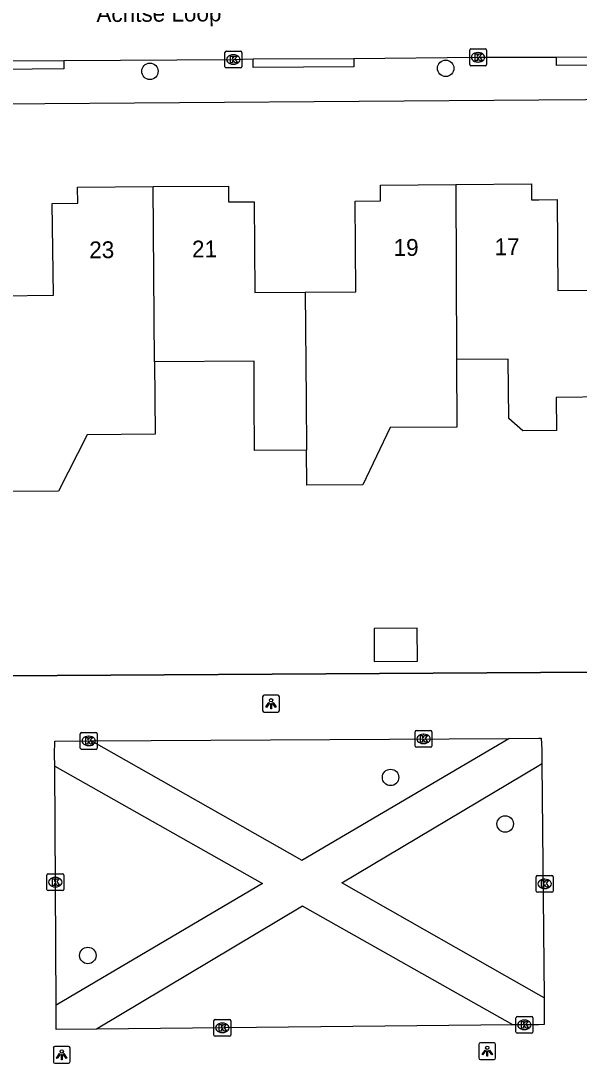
# Model space of a CAD drawing. Extents: x 157321 to 158827, y 386650 to 388532.
# Drawn here: x 157969.2 to 158002.4, y 387537.1 to 387599.1 of the extents above; entities that cross this region are included whole.
import ezdxf

# ---------------------------------------------------------------- set-up
doc = ezdxf.new("R2010")
doc.units = 0
for name, color, linetype in [('IMGEO_Boom', 7, 'Continuous'), ('IMGEO_Kolk', 7, 'Continuous'), ('IMGEO_Lichtpunt', 7, 'Continuous'), ('IMGEO_Muur', 7, 'Continuous'), ('IMGEO_Openbare_ruimte_label', 7, 'Continuous'), ('IMGEO_Pand', 7, 'Continuous'), ('IMGEO_Pand_nummerreeks', 7, 'Continuous'), ('IMGEO_Rijbaan_lokaal_open', 7, 'Continuous'), ('IMGEO_Voetpad_halfverhard', 7, 'Continuous'), ('IMGEO_Voetpad_open', 7, 'Continuous')]:
    doc.layers.add(name, color=color, linetype=linetype)

msp = doc.modelspace()

# ---------------------------------------------------------------- linework, layer by layer
at = {"layer": 'IMGEO_Boom'}
for centre in [(157976.887, 387596.107), (157994.47, 387596.285), (157991.193, 387554.133), (157998.007, 387551.368), (157973.196, 387543.549)]:
    msp.add_circle(centre, 0.489, dxfattribs=at)
at = {"layer": 'IMGEO_Kolk'}
for p, q in [((157981.349, 387596.381), (157981.349, 387597.233)), ((157981.424, 387597.307), (157982.276, 387597.307)), ((157981.837, 387597.087), (157981.862, 387597.087)), ((157982.35, 387597.233), (157982.35, 387596.381)), ((157995.895, 387596.512), (157995.895, 387597.364)), ((157995.97, 387597.438), (157996.822, 387597.438)), ((157996.383, 387597.218), (157996.408, 387597.218)), ((157996.896, 387597.364), (157996.896, 387596.512)), ((157982.276, 387596.307), (157981.424, 387596.307)), ((157981.86, 387596.527), (157981.835, 387596.527)), ((157996.822, 387596.438), (157995.97, 387596.438)), ((157996.406, 387596.658), (157996.381, 387596.658)), ((157972.749, 387555.876), (157972.749, 387556.728)), ((157972.824, 387556.802), (157973.676, 387556.802)), ((157973.75, 387556.728), (157973.75, 387555.876)), ((157992.652, 387555.997), (157992.652, 387556.849)), ((157992.727, 387556.923), (157993.579, 387556.923)), ((157993.14, 387556.703), (157993.165, 387556.703)), ((157993.653, 387556.849), (157993.653, 387555.997)), ((157973.26, 387556.022), (157973.235, 387556.022)), ((157973.237, 387556.582), (157973.262, 387556.582)), ((157993.163, 387556.143), (157993.138, 387556.143)), ((157973.676, 387555.802), (157972.824, 387555.802)), ((157993.579, 387555.923), (157992.727, 387555.923)), ((157970.765, 387547.481), (157970.765, 387548.333)), ((157970.84, 387548.407), (157971.692, 387548.407)), ((157971.253, 387548.187), (157971.278, 387548.187)), ((157971.766, 387548.333), (157971.766, 387547.481)), ((157999.853, 387547.38), (157999.853, 387548.232)), ((157999.928, 387548.306), (158000.78, 387548.306)), ((158000.341, 387548.086), (158000.366, 387548.086)), ((158000.854, 387548.232), (158000.854, 387547.38)), ((157971.692, 387547.407), (157970.84, 387547.407)), ((157971.276, 387547.627), (157971.251, 387547.627)), ((158000.364, 387547.526), (158000.339, 387547.526)), ((158000.78, 387547.306), (157999.928, 387547.306)), ((157998.724, 387539.926), (157999.576, 387539.926)), ((157980.688, 387538.822), (157980.688, 387539.674)), ((157980.763, 387539.748), (157981.615, 387539.748)), ((157981.176, 387539.528), (157981.201, 387539.528)), ((157981.689, 387539.674), (157981.689, 387538.822)), ((157998.649, 387539), (157998.649, 387539.852)), ((157999.137, 387539.706), (157999.162, 387539.706)), ((157999.65, 387539.852), (157999.65, 387539)), ((157981.615, 387538.748), (157980.763, 387538.748)), ((157981.199, 387538.968), (157981.174, 387538.968)), ((157999.576, 387538.926), (157998.724, 387538.926)), ((157999.16, 387539.146), (157999.135, 387539.146))]:
    msp.add_line(p, q, dxfattribs=at)
for points in [[(157981.349, 387596.381), (157981.349, 387597.233)], [(157981.424, 387597.307), (157982.276, 387597.307)], [(157981.67, 387597.007), (157981.793, 387597.007), (157981.793, 387596.856), (157981.923, 387597.007), (157982.087, 387597.007), (157981.941, 387596.856), (157982.094, 387596.607), (157981.942, 387596.607), (157981.857, 387596.771), (157981.793, 387596.704), (157981.793, 387596.607), (157981.67, 387596.607), (157981.67, 387597.007)], [(157982.35, 387597.233), (157982.35, 387596.381)], [(157995.895, 387596.512), (157995.895, 387597.364)], [(157995.97, 387597.438), (157996.822, 387597.438)], [(157996.216, 387597.138), (157996.339, 387597.138), (157996.339, 387596.987), (157996.469, 387597.138), (157996.633, 387597.138), (157996.487, 387596.987), (157996.64, 387596.738), (157996.488, 387596.738), (157996.403, 387596.902), (157996.339, 387596.835), (157996.339, 387596.738), (157996.216, 387596.738), (157996.216, 387597.138)], [(157996.896, 387597.364), (157996.896, 387596.512)], [(157982.276, 387596.307), (157981.424, 387596.307)], [(157996.822, 387596.438), (157995.97, 387596.438)], [(157972.749, 387555.876), (157972.749, 387556.728)], [(157972.824, 387556.802), (157973.676, 387556.802)], [(157973.75, 387556.728), (157973.75, 387555.876)], [(157992.652, 387555.997), (157992.652, 387556.849)], [(157992.727, 387556.923), (157993.579, 387556.923)], [(157992.973, 387556.623), (157993.096, 387556.623), (157993.096, 387556.472), (157993.226, 387556.623), (157993.39, 387556.623), (157993.244, 387556.472), (157993.397, 387556.223), (157993.245, 387556.223), (157993.16, 387556.387), (157993.096, 387556.32), (157993.096, 387556.223), (157992.973, 387556.223), (157992.973, 387556.623)], [(157993.653, 387556.849), (157993.653, 387555.997)], [(157973.07, 387556.502), (157973.193, 387556.502), (157973.193, 387556.351), (157973.323, 387556.502), (157973.487, 387556.502), (157973.341, 387556.351), (157973.494, 387556.102), (157973.342, 387556.102), (157973.257, 387556.266), (157973.193, 387556.199), (157973.193, 387556.102), (157973.07, 387556.102), (157973.07, 387556.502)], [(157973.676, 387555.802), (157972.824, 387555.802)], [(157993.579, 387555.923), (157992.727, 387555.923)], [(157970.765, 387547.481), (157970.765, 387548.333)], [(157970.84, 387548.407), (157971.692, 387548.407)], [(157971.086, 387548.107), (157971.209, 387548.107), (157971.209, 387547.956), (157971.339, 387548.107), (157971.503, 387548.107), (157971.357, 387547.956), (157971.51, 387547.707), (157971.358, 387547.707), (157971.273, 387547.871), (157971.209, 387547.804), (157971.209, 387547.707), (157971.086, 387547.707), (157971.086, 387548.107)], [(157971.766, 387548.333), (157971.766, 387547.481)], [(157999.853, 387547.38), (157999.853, 387548.232)], [(157999.928, 387548.306), (158000.78, 387548.306)], [(158000.174, 387548.006), (158000.297, 387548.006), (158000.297, 387547.855), (158000.427, 387548.006), (158000.591, 387548.006), (158000.445, 387547.855), (158000.598, 387547.606), (158000.446, 387547.606), (158000.361, 387547.77), (158000.297, 387547.703), (158000.297, 387547.606), (158000.174, 387547.606), (158000.174, 387548.006)], [(158000.854, 387548.232), (158000.854, 387547.38)], [(157971.692, 387547.407), (157970.84, 387547.407)], [(158000.78, 387547.306), (157999.928, 387547.306)], [(157998.724, 387539.926), (157999.576, 387539.926)], [(157980.688, 387538.822), (157980.688, 387539.674)], [(157980.763, 387539.748), (157981.615, 387539.748)], [(157981.009, 387539.448), (157981.132, 387539.448), (157981.132, 387539.297), (157981.262, 387539.448), (157981.426, 387539.448), (157981.28, 387539.297), (157981.433, 387539.048), (157981.281, 387539.048), (157981.196, 387539.212), (157981.132, 387539.145), (157981.132, 387539.048), (157981.009, 387539.048), (157981.009, 387539.448)], [(157981.689, 387539.674), (157981.689, 387538.822)], [(157998.649, 387539), (157998.649, 387539.852)], [(157998.97, 387539.626), (157999.093, 387539.626), (157999.093, 387539.475), (157999.223, 387539.626), (157999.387, 387539.626), (157999.241, 387539.475), (157999.394, 387539.226), (157999.242, 387539.226), (157999.157, 387539.39), (157999.093, 387539.323), (157999.093, 387539.226), (157998.97, 387539.226), (157998.97, 387539.626)], [(157999.65, 387539.852), (157999.65, 387539)], [(157981.615, 387538.748), (157980.763, 387538.748)], [(157999.576, 387538.926), (157998.724, 387538.926)]]:
    msp.add_lwpolyline(points, dxfattribs=at)
for centre, start, end in [((157981.426, 387597.231), 91.55205, 178.44795), ((157981.426, 387597.231), 91.55205, 178.44795), ((157982.274, 387597.231), 1.55205, 88.44795), ((157982.274, 387597.231), 1.55205, 88.44795), ((157995.972, 387597.362), 91.55205, 178.44795), ((157995.972, 387597.362), 91.55205, 178.44795), ((157996.82, 387597.362), 1.55205, 88.44795), ((157996.82, 387597.362), 1.55205, 88.44795), ((157981.426, 387596.383), 181.55205, 268.44795), ((157981.426, 387596.383), 181.55205, 268.44795), ((157982.274, 387596.383), 271.55205, 358.44795), ((157982.274, 387596.383), 271.55205, 358.44795), ((157995.972, 387596.514), 181.55205, 268.44795), ((157995.972, 387596.514), 181.55205, 268.44795), ((157996.82, 387596.514), 271.55205, 358.44795), ((157996.82, 387596.514), 271.55205, 358.44795), ((157972.826, 387556.726), 91.55205, 178.44795), ((157972.826, 387556.726), 91.55205, 178.44795), ((157973.674, 387556.726), 1.55205, 88.44795), ((157973.674, 387556.726), 1.55205, 88.44795), ((157992.729, 387556.847), 91.55205, 178.44795), ((157992.729, 387556.847), 91.55205, 178.44795), ((157993.577, 387556.847), 1.55205, 88.44795), ((157993.577, 387556.847), 1.55205, 88.44795), ((157992.729, 387555.999), 181.55205, 268.44795), ((157992.729, 387555.999), 181.55205, 268.44795), ((157993.577, 387555.999), 271.55205, 358.44795), ((157993.577, 387555.999), 271.55205, 358.44795), ((157972.826, 387555.878), 181.55205, 268.44795), ((157972.826, 387555.878), 181.55205, 268.44795), ((157973.674, 387555.878), 271.55205, 358.44795), ((157973.674, 387555.878), 271.55205, 358.44795), ((157970.842, 387548.331), 91.55205, 178.44795), ((157970.842, 387548.331), 91.55205, 178.44795), ((157971.69, 387548.331), 1.55205, 88.44795), ((157971.69, 387548.331), 1.55205, 88.44795), ((157999.93, 387548.23), 91.55205, 178.44795), ((157999.93, 387548.23), 91.55205, 178.44795), ((158000.778, 387548.23), 1.55205, 88.44795), ((158000.778, 387548.23), 1.55205, 88.44795), ((157970.842, 387547.483), 181.55205, 268.44795), ((157970.842, 387547.483), 181.55205, 268.44795), ((157971.69, 387547.483), 271.55205, 358.44795), ((157971.69, 387547.483), 271.55205, 358.44795), ((157999.93, 387547.382), 181.55205, 268.44795), ((157999.93, 387547.382), 181.55205, 268.44795), ((158000.778, 387547.382), 271.55205, 358.44795), ((158000.778, 387547.382), 271.55205, 358.44795), ((157998.726, 387539.85), 91.55205, 178.44795), ((157998.726, 387539.85), 91.55205, 178.44795), ((157999.574, 387539.85), 1.55205, 88.44795), ((157999.574, 387539.85), 1.55205, 88.44795), ((157980.765, 387539.672), 91.55205, 178.44795), ((157980.765, 387539.672), 91.55205, 178.44795), ((157981.613, 387539.672), 1.55205, 88.44795), ((157981.613, 387539.672), 1.55205, 88.44795), ((157980.765, 387538.824), 181.55205, 268.44795), ((157980.765, 387538.824), 181.55205, 268.44795), ((157981.613, 387538.824), 271.55205, 358.44795), ((157981.613, 387538.824), 271.55205, 358.44795), ((157998.726, 387539.002), 181.55205, 268.44795), ((157998.726, 387539.002), 181.55205, 268.44795), ((157999.574, 387539.002), 271.55205, 358.44795), ((157999.574, 387539.002), 271.55205, 358.44795)]:
    msp.add_arc(centre, 0.0765, start, end, dxfattribs=at)
for centre, major_axis, ratio, start_param, end_param in [((157981.836, 387596.807), (-0.387, 0.002), 0.722429, 4.712389, 7.853982), ((157981.861, 387596.807), (-0.39, 0.002), 0.717154, 1.570796, 4.712389), ((157996.382, 387596.938), (-0.387, 0.002), 0.722429, 4.712389, 7.853982), ((157996.407, 387596.938), (-0.39, 0.002), 0.717154, 1.570796, 4.712389), ((157993.139, 387556.423), (-0.387, 0.002), 0.722429, 4.712389, 7.853982), ((157993.164, 387556.423), (-0.39, 0.002), 0.717154, 1.570796, 4.712389), ((157973.236, 387556.302), (-0.387, 0.002), 0.722429, 4.712389, 7.853982), ((157973.261, 387556.302), (-0.39, 0.002), 0.717154, 1.570796, 4.712389), ((157971.252, 387547.907), (-0.387, 0.002), 0.722429, 4.712389, 7.853982), ((157971.277, 387547.907), (-0.39, 0.002), 0.717154, 1.570796, 4.712389), ((158000.34, 387547.806), (-0.387, 0.002), 0.722429, 4.712389, 7.853982), ((158000.365, 387547.806), (-0.39, 0.002), 0.717154, 1.570796, 4.712389), ((157981.175, 387539.248), (-0.387, 0.002), 0.722429, 4.712389, 7.853982), ((157981.2, 387539.248), (-0.39, 0.002), 0.717154, 1.570796, 4.712389), ((157999.136, 387539.426), (-0.387, 0.002), 0.722429, 4.712389, 7.853982), ((157999.161, 387539.426), (-0.39, 0.002), 0.717154, 1.570796, 4.712389)]:
    msp.add_ellipse(centre, major_axis=major_axis, ratio=ratio, start_param=start_param, end_param=end_param, dxfattribs=at)
at = {"layer": 'IMGEO_Lichtpunt'}
for p, q in [((157983.589, 387558.92), (157983.589, 387558.113)), ((157983.589, 387558.92), (157983.589, 387558.113)), ((157984.491, 387559.015), (157983.683, 387559.015)), ((157984.491, 387559.015), (157983.683, 387559.015)), ((157984.585, 387558.113), (157984.585, 387558.92)), ((157984.585, 387558.113), (157984.585, 387558.92)), ((157983.683, 387558.019), (157984.491, 387558.019)), ((157983.683, 387558.019), (157984.491, 387558.019)), ((157971.145, 387538.05), (157971.145, 387537.243)), ((157971.145, 387538.05), (157971.145, 387537.243)), ((157972.047, 387538.145), (157971.239, 387538.145)), ((157972.047, 387538.145), (157971.239, 387538.145)), ((157972.141, 387537.243), (157972.141, 387538.05)), ((157972.141, 387537.243), (157972.141, 387538.05)), ((157996.441, 387538.265), (157996.441, 387537.458)), ((157996.441, 387538.265), (157996.441, 387537.458)), ((157997.343, 387538.36), (157996.535, 387538.36)), ((157997.343, 387538.36), (157996.535, 387538.36)), ((157997.437, 387537.458), (157997.437, 387538.265)), ((157997.437, 387537.458), (157997.437, 387538.265)), ((157971.239, 387537.149), (157972.047, 387537.149)), ((157971.239, 387537.149), (157972.047, 387537.149)), ((157996.535, 387537.364), (157997.343, 387537.364)), ((157996.535, 387537.364), (157997.343, 387537.364))]:
    msp.add_line(p, q, dxfattribs=at)
for points in [[(157983.963, 387558.584), (157984.002, 387558.556), (157983.814, 387558.294), (157983.776, 387558.321), (157983.963, 387558.584)], [(157984.065, 387558.536), (157984.112, 387558.536), (157984.112, 387558.214), (157984.065, 387558.214), (157984.065, 387558.536)], [(157984.175, 387558.556), (157984.213, 387558.583), (157984.4, 387558.321), (157984.361, 387558.293), (157984.175, 387558.556)], [(157971.519, 387537.714), (157971.558, 387537.686), (157971.37, 387537.424), (157971.332, 387537.451), (157971.519, 387537.714)], [(157971.621, 387537.666), (157971.668, 387537.666), (157971.668, 387537.344), (157971.621, 387537.344), (157971.621, 387537.666)], [(157971.731, 387537.686), (157971.769, 387537.713), (157971.956, 387537.451), (157971.917, 387537.423), (157971.731, 387537.686)], [(157996.815, 387537.929), (157996.854, 387537.901), (157996.666, 387537.639), (157996.628, 387537.666), (157996.815, 387537.929)], [(157996.917, 387537.881), (157996.964, 387537.881), (157996.964, 387537.559), (157996.917, 387537.559), (157996.917, 387537.881)], [(157997.027, 387537.901), (157997.065, 387537.928), (157997.252, 387537.666), (157997.213, 387537.638), (157997.027, 387537.901)]]:
    msp.add_lwpolyline(points, dxfattribs=at)
for centre in [(157984.088, 387558.718), (157996.94, 387538.063), (157971.644, 387537.848)]:
    msp.add_circle(centre, 0.0994, dxfattribs=at)
for centre, start, end in [((157983.683, 387558.92), 90, 180), ((157983.683, 387558.92), 90, 180), ((157984.491, 387558.92), 0, 90), ((157984.491, 387558.92), 0, 90), ((157983.683, 387558.113), 180, 270), ((157983.683, 387558.113), 180, 270), ((157984.491, 387558.113), 270, 0), ((157984.491, 387558.113), 270, 360), ((157971.239, 387538.05), 90, 180), ((157971.239, 387538.05), 90, 180), ((157972.047, 387538.05), 0, 90), ((157972.047, 387538.05), 0, 90), ((157996.535, 387538.265), 90, 180), ((157996.535, 387538.265), 90, 180), ((157997.343, 387538.265), 0, 90), ((157997.343, 387538.265), 0, 90), ((157996.535, 387537.458), 180, 270), ((157996.535, 387537.458), 180, 270), ((157997.343, 387537.458), 270, 0), ((157997.343, 387537.458), 270, 360), ((157971.239, 387537.243), 180, 270), ((157971.239, 387537.243), 180, 270), ((157972.047, 387537.243), 270, 0), ((157972.047, 387537.243), 270, 360)]:
    msp.add_arc(centre, 0.0946, start, end, dxfattribs=at)
at = {"layer": 'IMGEO_Muur'}
msp.add_lwpolyline([(158019.271, 387560.48), (157968.192, 387560.166)], dxfattribs=at)
at = {"layer": 'IMGEO_Pand'}
for points in [[(157968.037, 387582.765), (157971.155, 387582.805), (157971.085, 387588.254), (157972.599, 387588.273), (157972.587, 387589.222), (157977.087, 387589.252)], [(157977.087, 387589.252), (157981.558, 387589.282), (157981.564, 387588.341), (157983.077, 387588.351), (157983.114, 387582.953), (157986.123, 387582.974)], [(157977.157, 387578.834), (157977.087, 387589.252)], [(157986.123, 387582.974), (157989.123, 387582.994), (157989.086, 387588.392), (157990.598, 387588.403), (157990.592, 387589.344), (157995.082, 387589.377)], [(157995.082, 387589.377), (157999.573, 387589.41), (157999.58, 387588.469), (158000, 387588.472), (158001.091, 387588.48), (158001.13, 387583.086), (158004.13, 387583.107)], [(157995.082, 387589.377), (157995.121, 387578.977)], [(157986.123, 387582.974), (157986.183, 387576.594), (157986.204, 387573.592)], [(157995.121, 387578.977), (157995.136, 387574.961), (157991.178, 387574.933), (157989.534, 387571.53), (157986.219, 387571.507), (157986.204, 387573.592)], [(158004.178, 387576.747), (158001.044, 387576.726), (158001.058, 387574.755), (157999.049, 387574.742), (157998.217, 387575.471), (157998.192, 387578.998), (157995.121, 387578.977)], [(157977.157, 387578.834), (157977.198, 387574.532), (157973.159, 387574.493), (157971.45, 387571.156), (157968.117, 387571.133), (157968.086, 387575.67)], [(157986.204, 387573.592), (157983.111, 387573.571), (157983.091, 387576.573), (157983.075, 387578.874), (157977.157, 387578.834)], [(157992.784, 387561.043), (157992.77, 387563.004), (157990.211, 387562.986), (157990.224, 387561.025), (157992.784, 387561.043)]]:
    msp.add_lwpolyline(points, dxfattribs=at)
at = {"layer": 'IMGEO_Rijbaan_lokaal_open'}
for points in [[(157989.014, 387596.873), (157996.404, 387596.939), (158000, 387596.95), (158001.053, 387596.953)], [(158001.053, 387596.953), (158007.092, 387596.993)], [(157968.002, 387596.722), (157971.766, 387596.754)], [(157971.766, 387596.754), (157981.861, 387596.809), (157983.027, 387596.839)], [(157983.027, 387596.839), (157989.014, 387596.873)]]:
    msp.add_lwpolyline(points, dxfattribs=at)
at = {"layer": 'IMGEO_Voetpad_halfverhard'}
for points in [[(157973.422, 387556.301), (157985.924, 387549.205), (157998.216, 387556.452)], [(157971.227, 387554.796), (157983.577, 387547.821), (157971.31, 387540.588)], [(158000.321, 387541.032), (158000, 387541.214), (157988.293, 387547.86), (158000, 387554.837), (158000.194, 387554.953)], [(157998.452, 387539.421), (157985.965, 387546.473), (157973.72, 387539.175)]]:
    msp.add_lwpolyline(points, dxfattribs=at)
at = {"layer": 'IMGEO_Voetpad_open'}
for points in [[(158007.092, 387596.993), (158007.095, 387596.494), (158001.056, 387596.454), (158001.053, 387596.953)], [(157971.766, 387596.754), (157971.77, 387596.255), (157968.006, 387596.223), (157968.002, 387596.722)], [(157989.014, 387596.873), (157989.016, 387596.374), (157983.029, 387596.34), (157983.027, 387596.839)], [(158030.442, 387594.603), (158000, 387594.382), (157967.949, 387594.149), (157967.969, 387593.155), (157955.312, 387593), (157940.07, 387592.871)], [(157968.192, 387560.166), (158019.271, 387560.48)], [(157971.227, 387554.796), (157971.223, 387555.491), (157971.231, 387556.288), (157973.422, 387556.301)], [(157973.422, 387556.301), (157998.216, 387556.452)], [(157998.216, 387556.452), (158000, 387556.463), (158000.155, 387556.464), (158000.186, 387555.792), (158000.194, 387554.953)], [(157971.31, 387540.588), (157971.227, 387554.796)], [(158000.194, 387554.953), (158000.321, 387541.032)], [(157973.72, 387539.175), (157971.318, 387539.151), (157971.31, 387540.588)], [(158000.321, 387541.032), (158000.324, 387539.439), (158000, 387539.436), (157998.452, 387539.421)], [(157998.452, 387539.421), (157973.72, 387539.175)]]:
    msp.add_lwpolyline(points, dxfattribs=at)

# ---------------------------------------------------------------- texts
at = {"layer": 'IMGEO_Openbare_ruimte_label'}
msp.add_text('Achtse Loop', height=1, rotation=0.34377, dxfattribs=at).set_placement((157973.708, 387599.034))
at = {"layer": 'IMGEO_Pand_nummerreeks'}
for s, rotation, p in [('23', 0.46344, (157973.283, 387584.991)), ('21', 0.46344, (157979.392, 387585.041)), ('19', 0.41826, (157991.376, 387585.129)), ('17', 0.41826, (157997.378, 387585.173))]:
    msp.add_text(s, height=1, rotation=rotation, dxfattribs=at).set_placement(p)

doc.saveas('drawing.dxf')
